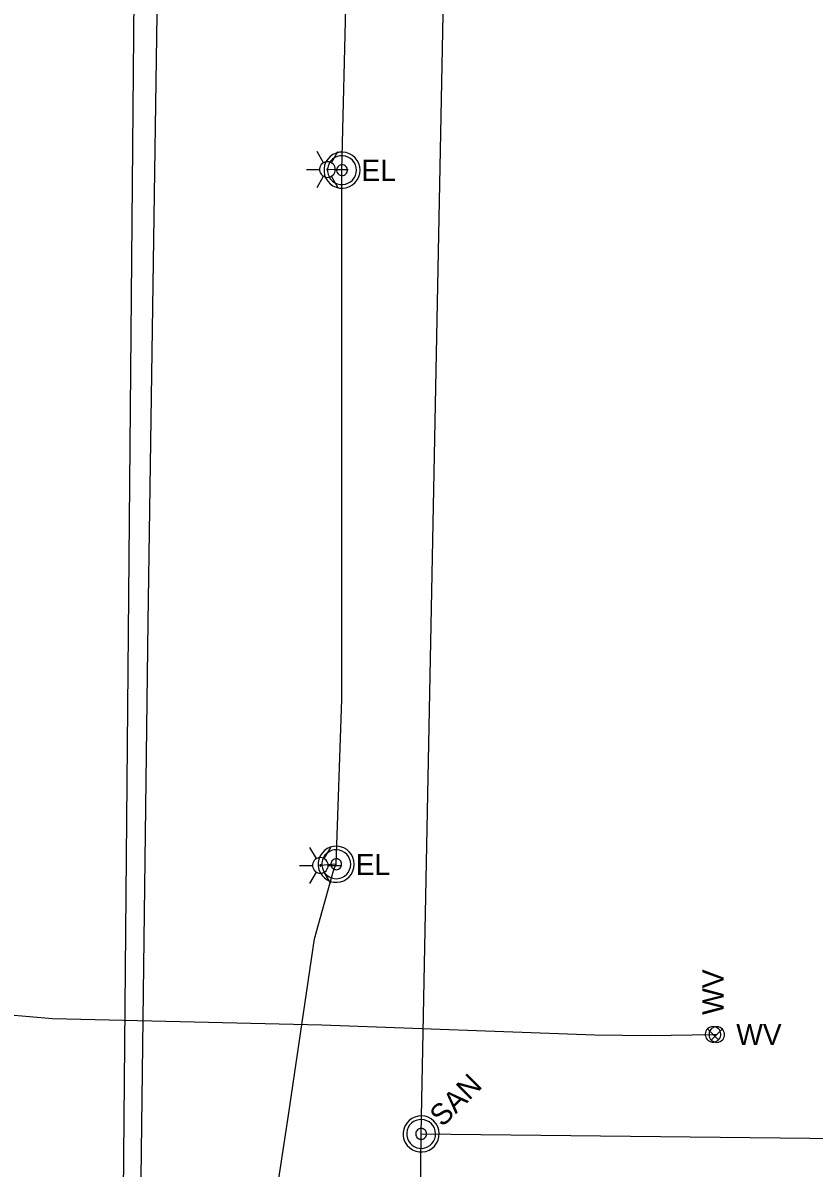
# Model space of a CAD drawing. Extents: x 600849 to 606371, y 330010 to 403088.
# Drawn here: x 601984.6 to 602129.2, y 358872.3 to 359081.7 of the extents above; entities that cross this region are included whole.
import ezdxf

# ---------------------------------------------------------------- set-up
doc = ezdxf.new("R2010")
doc.units = 0
for name, color, linetype in [('E_LTG', 7, 'Continuous'), ('E_LTG_CID', 7, 'Continuous'), ('E_UTL_E', 7, 'Continuous'), ('E_UTL_E_UG', 7, 'Continuous'), ('E_UTL_SAN', 7, 'Continuous'), ('E_UTL_SAN_UG', 7, 'Continuous'), ('E_UTL_T_UG', 7, 'Continuous'), ('E_UTL_W', 7, 'Continuous'), ('E_UTL_W_UG', 7, 'Continuous')]:
    doc.layers.add(name, color=color, linetype=linetype)

msp = doc.modelspace()

# ---------------------------------------------------------------- linework, layer by layer
at = {"layer": 'E_LTG'}
for points in [[(602039.57, 359056.13), (602038.38, 359058.19)], [(602041, 359056.13), (602042.19, 359058.19)], [(602041.71, 359054.89), (602041.69, 359055.16), (602041.61, 359055.42), (602041.49, 359055.66), (602041.32, 359055.88), (602041.11, 359056.06), (602040.88, 359056.19), (602040.62, 359056.28), (602040.35, 359056.32), (602040.08, 359056.31), (602039.82, 359056.24), (602039.57, 359056.13), (602039.35, 359055.97), (602039.16, 359055.78), (602039.02, 359055.55), (602038.91, 359055.29), (602038.86, 359055.03), (602038.86, 359054.76), (602038.91, 359054.49), (602039.02, 359054.24), (602039.16, 359054.01), (602039.35, 359053.81), (602039.57, 359053.65), (602039.82, 359053.54), (602040.08, 359053.48), (602040.35, 359053.46), (602040.62, 359053.5), (602040.88, 359053.59), (602041.11, 359053.73), (602041.32, 359053.91), (602041.49, 359054.12), (602041.61, 359054.36), (602041.69, 359054.62), (602041.71, 359054.89)], [(602041.71, 359054.89), (602041.69, 359055.16), (602041.61, 359055.42), (602041.49, 359055.66), (602041.32, 359055.88), (602041.11, 359056.06), (602040.88, 359056.19), (602040.62, 359056.28), (602040.35, 359056.32), (602040.08, 359056.31), (602039.82, 359056.24), (602039.57, 359056.13), (602039.35, 359055.97), (602039.16, 359055.78), (602039.02, 359055.55), (602038.91, 359055.29), (602038.86, 359055.03), (602038.86, 359054.76), (602038.91, 359054.49), (602039.02, 359054.24), (602039.16, 359054.01), (602039.35, 359053.81), (602039.57, 359053.65), (602039.82, 359053.54), (602040.08, 359053.48), (602040.35, 359053.46), (602040.62, 359053.5), (602040.88, 359053.59), (602041.11, 359053.73), (602041.32, 359053.91), (602041.49, 359054.12), (602041.61, 359054.36), (602041.69, 359054.62), (602041.71, 359054.89)], [(602041.71, 359054.89), (602041.69, 359055.16), (602041.61, 359055.42), (602041.49, 359055.66), (602041.32, 359055.88), (602041.11, 359056.06), (602040.88, 359056.19), (602040.62, 359056.28), (602040.35, 359056.32), (602040.08, 359056.31), (602039.82, 359056.24), (602039.57, 359056.13), (602039.35, 359055.97), (602039.16, 359055.78), (602039.02, 359055.55), (602038.91, 359055.29), (602038.86, 359055.03), (602038.86, 359054.76), (602038.91, 359054.49), (602039.02, 359054.24), (602039.16, 359054.01), (602039.35, 359053.81), (602039.57, 359053.65), (602039.82, 359053.54), (602040.08, 359053.48), (602040.35, 359053.46), (602040.62, 359053.5), (602040.88, 359053.59), (602041.11, 359053.73), (602041.32, 359053.91), (602041.49, 359054.12), (602041.61, 359054.36), (602041.69, 359054.62), (602041.71, 359054.89)], [(602036.48, 359054.89), (602038.86, 359054.89)], [(602038.38, 359051.59), (602039.57, 359053.65)], [(602040.4, 359054.89), (602040.4, 359054.91), (602040.4, 359054.94), (602040.39, 359054.96), (602040.37, 359054.97), (602040.35, 359054.99), (602040.34, 359055), (602040.31, 359055.01), (602040.29, 359055.01), (602040.27, 359055.01), (602040.25, 359055), (602040.23, 359055), (602040.21, 359054.98), (602040.19, 359054.97), (602040.18, 359054.95), (602040.17, 359054.93), (602040.17, 359054.9), (602040.17, 359054.88), (602040.17, 359054.86), (602040.18, 359054.84), (602040.19, 359054.82), (602040.21, 359054.8), (602040.23, 359054.79), (602040.25, 359054.78), (602040.27, 359054.77), (602040.29, 359054.77), (602040.31, 359054.78), (602040.34, 359054.78), (602040.35, 359054.79), (602040.37, 359054.81), (602040.39, 359054.83), (602040.4, 359054.85), (602040.4, 359054.87), (602040.4, 359054.89)], [(602042.19, 359051.59), (602041, 359053.65)], [(602041.71, 359054.89), (602044.1, 359054.89)], [(602038.28, 358928.91), (602037.09, 358930.97)], [(602039.71, 358928.91), (602040.9, 358930.97)], [(602040.42, 358927.67), (602040.4, 358927.94), (602040.32, 358928.2), (602040.2, 358928.44), (602040.03, 358928.66), (602039.82, 358928.84), (602039.59, 358928.97), (602039.33, 358929.06), (602039.06, 358929.1), (602038.79, 358929.09), (602038.53, 358929.02), (602038.28, 358928.91), (602038.06, 358928.75), (602037.87, 358928.56), (602037.73, 358928.33), (602037.62, 358928.07), (602037.57, 358927.81), (602037.57, 358927.54), (602037.62, 358927.27), (602037.73, 358927.02), (602037.87, 358926.79), (602038.06, 358926.59), (602038.28, 358926.43), (602038.53, 358926.32), (602038.79, 358926.26), (602039.06, 358926.24), (602039.33, 358926.28), (602039.59, 358926.37), (602039.82, 358926.51), (602040.03, 358926.69), (602040.2, 358926.9), (602040.32, 358927.14), (602040.4, 358927.4), (602040.42, 358927.67)], [(602040.42, 358927.67), (602040.4, 358927.94), (602040.32, 358928.2), (602040.2, 358928.44), (602040.03, 358928.66), (602039.82, 358928.84), (602039.59, 358928.97), (602039.33, 358929.06), (602039.06, 358929.1), (602038.79, 358929.09), (602038.53, 358929.02), (602038.28, 358928.91), (602038.06, 358928.75), (602037.87, 358928.56), (602037.73, 358928.33), (602037.62, 358928.07), (602037.57, 358927.81), (602037.57, 358927.54), (602037.62, 358927.27), (602037.73, 358927.02), (602037.87, 358926.79), (602038.06, 358926.59), (602038.28, 358926.43), (602038.53, 358926.32), (602038.79, 358926.26), (602039.06, 358926.24), (602039.33, 358926.28), (602039.59, 358926.37), (602039.82, 358926.51), (602040.03, 358926.69), (602040.2, 358926.9), (602040.32, 358927.14), (602040.4, 358927.4), (602040.42, 358927.67)], [(602040.42, 358927.67), (602040.4, 358927.94), (602040.32, 358928.2), (602040.2, 358928.44), (602040.03, 358928.66), (602039.82, 358928.84), (602039.59, 358928.97), (602039.33, 358929.06), (602039.06, 358929.1), (602038.79, 358929.09), (602038.53, 358929.02), (602038.28, 358928.91), (602038.06, 358928.75), (602037.87, 358928.56), (602037.73, 358928.33), (602037.62, 358928.07), (602037.57, 358927.81), (602037.57, 358927.54), (602037.62, 358927.27), (602037.73, 358927.02), (602037.87, 358926.79), (602038.06, 358926.59), (602038.28, 358926.43), (602038.53, 358926.32), (602038.79, 358926.26), (602039.06, 358926.24), (602039.33, 358926.28), (602039.59, 358926.37), (602039.82, 358926.51), (602040.03, 358926.69), (602040.2, 358926.9), (602040.32, 358927.14), (602040.4, 358927.4), (602040.42, 358927.67)], [(602035.19, 358927.67), (602037.57, 358927.67)], [(602037.09, 358924.37), (602038.28, 358926.43)], [(602039.12, 358927.67), (602039.11, 358927.69), (602039.11, 358927.72), (602039.1, 358927.74), (602039.08, 358927.75), (602039.06, 358927.77), (602039.05, 358927.78), (602039.02, 358927.79), (602039, 358927.79), (602038.98, 358927.79), (602038.96, 358927.78), (602038.94, 358927.78), (602038.92, 358927.76), (602038.9, 358927.75), (602038.89, 358927.73), (602038.88, 358927.71), (602038.88, 358927.68), (602038.88, 358927.66), (602038.88, 358927.64), (602038.89, 358927.62), (602038.9, 358927.6), (602038.92, 358927.58), (602038.94, 358927.57), (602038.96, 358927.56), (602038.98, 358927.55), (602039, 358927.55), (602039.02, 358927.56), (602039.05, 358927.56), (602039.06, 358927.58), (602039.08, 358927.59), (602039.1, 358927.61), (602039.11, 358927.63), (602039.11, 358927.65), (602039.12, 358927.67)], [(602040.9, 358924.37), (602039.71, 358926.43)], [(602040.42, 358927.67), (602042.81, 358927.67)]]:
    msp.add_lwpolyline(points, dxfattribs=at)
at = {"layer": 'E_LTG_CID'}
msp.add_lwpolyline([(602029.68, 358261.02), (602031.22, 358372.23), (602029.42, 358410.79), (602029.4, 358411.7), (602028.49, 358444.53), (602024.86, 358545.16), (602023.91, 358565.14), (602024.41, 358606.9), (602027.84, 358723.31), (602029.15, 358745.89), (602029.12, 358746.84), (602028.98, 358747.8), (602028.84, 358790.53), (602027.6, 358845.62), (602033.16, 358882.01), (602037.93, 358914.24), (602041.47, 358926.94), (602041.89, 358927.88), (602042.89, 358957.98), (602042.93, 359036.97), (602042.94, 359054.77), (602043.69, 359086.99)], dxfattribs=at)
at = {"layer": 'E_UTL_E'}
for points in [[(602046.24, 359054.77), (602046.18, 359055.39), (602046, 359056), (602045.72, 359056.55), (602045.33, 359057.05), (602044.85, 359057.46), (602044.31, 359057.77), (602043.72, 359057.98), (602043.1, 359058.07), (602042.47, 359058.04), (602041.86, 359057.89), (602041.29, 359057.63), (602040.78, 359057.26), (602040.35, 359056.81), (602040.01, 359056.28), (602039.77, 359055.7), (602039.66, 359055.08), (602039.66, 359054.46), (602039.77, 359053.84), (602040.01, 359053.26), (602040.35, 359052.73), (602040.78, 359052.28), (602041.29, 359051.91), (602041.86, 359051.65), (602042.47, 359051.5), (602043.1, 359051.47), (602043.72, 359051.56), (602044.31, 359051.77), (602044.85, 359052.08), (602045.33, 359052.49), (602045.72, 359052.99), (602046, 359053.54), (602046.18, 359054.15), (602046.24, 359054.77)], [(602046.24, 359054.77), (602046.18, 359055.39), (602046, 359056), (602045.72, 359056.55), (602045.33, 359057.05), (602044.85, 359057.46), (602044.31, 359057.77), (602043.72, 359057.98), (602043.1, 359058.07), (602042.47, 359058.04), (602041.86, 359057.89), (602041.29, 359057.63), (602040.78, 359057.26), (602040.35, 359056.81), (602040.01, 359056.28), (602039.77, 359055.7), (602039.66, 359055.08), (602039.66, 359054.46), (602039.77, 359053.84), (602040.01, 359053.26), (602040.35, 359052.73), (602040.78, 359052.28), (602041.29, 359051.91), (602041.86, 359051.65), (602042.47, 359051.5), (602043.1, 359051.47), (602043.72, 359051.56), (602044.31, 359051.77), (602044.85, 359052.08), (602045.33, 359052.49), (602045.72, 359052.99), (602046, 359053.54), (602046.18, 359054.15), (602046.24, 359054.77)], [(602045.58, 359054.77), (602045.53, 359055.27), (602045.39, 359055.75), (602045.16, 359056.2), (602044.85, 359056.59), (602044.47, 359056.92), (602044.04, 359057.17), (602043.56, 359057.34), (602043.07, 359057.41), (602042.56, 359057.38), (602042.08, 359057.26), (602041.62, 359057.06), (602041.21, 359056.77), (602040.87, 359056.4), (602040.59, 359055.98), (602040.41, 359055.51), (602040.31, 359055.02), (602040.31, 359054.52), (602040.41, 359054.03), (602040.59, 359053.56), (602040.87, 359053.14), (602041.21, 359052.77), (602041.62, 359052.48), (602042.08, 359052.28), (602042.56, 359052.16), (602043.07, 359052.13), (602043.56, 359052.2), (602044.04, 359052.37), (602044.47, 359052.62), (602044.85, 359052.95), (602045.16, 359053.34), (602045.39, 359053.79), (602045.53, 359054.27), (602045.58, 359054.77)], [(602045.58, 359054.77), (602045.53, 359055.27), (602045.39, 359055.75), (602045.16, 359056.2), (602044.85, 359056.59), (602044.47, 359056.92), (602044.04, 359057.17), (602043.56, 359057.34), (602043.07, 359057.41), (602042.56, 359057.38), (602042.08, 359057.26), (602041.62, 359057.06), (602041.21, 359056.77), (602040.87, 359056.4), (602040.59, 359055.98), (602040.41, 359055.51), (602040.31, 359055.02), (602040.31, 359054.52), (602040.41, 359054.03), (602040.59, 359053.56), (602040.87, 359053.14), (602041.21, 359052.77), (602041.62, 359052.48), (602042.08, 359052.28), (602042.56, 359052.16), (602043.07, 359052.13), (602043.56, 359052.2), (602044.04, 359052.37), (602044.47, 359052.62), (602044.85, 359052.95), (602045.16, 359053.34), (602045.39, 359053.79), (602045.53, 359054.27), (602045.58, 359054.77)], [(602043.93, 359054.77), (602043.91, 359054.96), (602043.86, 359055.14), (602043.77, 359055.31), (602043.66, 359055.45), (602043.51, 359055.58), (602043.35, 359055.67), (602043.17, 359055.73), (602042.99, 359055.76), (602042.8, 359055.75), (602042.62, 359055.71), (602042.45, 359055.63), (602042.29, 359055.52), (602042.16, 359055.38), (602042.06, 359055.22), (602041.99, 359055.05), (602041.96, 359054.86), (602041.96, 359054.68), (602041.99, 359054.49), (602042.06, 359054.32), (602042.16, 359054.16), (602042.29, 359054.02), (602042.45, 359053.91), (602042.62, 359053.83), (602042.8, 359053.79), (602042.99, 359053.78), (602043.17, 359053.81), (602043.35, 359053.87), (602043.51, 359053.96), (602043.66, 359054.09), (602043.77, 359054.23), (602043.86, 359054.4), (602043.91, 359054.58), (602043.93, 359054.77)], [(602043.93, 359054.77), (602043.91, 359054.96), (602043.86, 359055.14), (602043.77, 359055.31), (602043.66, 359055.45), (602043.51, 359055.58), (602043.35, 359055.67), (602043.17, 359055.73), (602042.99, 359055.76), (602042.8, 359055.75), (602042.62, 359055.71), (602042.45, 359055.63), (602042.29, 359055.52), (602042.16, 359055.38), (602042.06, 359055.22), (602041.99, 359055.05), (602041.96, 359054.86), (602041.96, 359054.68), (602041.99, 359054.49), (602042.06, 359054.32), (602042.16, 359054.16), (602042.29, 359054.02), (602042.45, 359053.91), (602042.62, 359053.83), (602042.8, 359053.79), (602042.99, 359053.78), (602043.17, 359053.81), (602043.35, 359053.87), (602043.51, 359053.96), (602043.66, 359054.09), (602043.77, 359054.23), (602043.86, 359054.4), (602043.91, 359054.58), (602043.93, 359054.77)], [(602045.19, 358927.88), (602045.13, 358928.51), (602044.95, 358929.11), (602044.66, 358929.67), (602044.28, 358930.16), (602043.8, 358930.57), (602043.26, 358930.89), (602042.67, 358931.09), (602042.04, 358931.18), (602041.42, 358931.15), (602040.81, 358931), (602040.24, 358930.74), (602039.73, 358930.38), (602039.29, 358929.92), (602038.95, 358929.4), (602038.72, 358928.81), (602038.6, 358928.2), (602038.6, 358927.57), (602038.72, 358926.95), (602038.95, 358926.37), (602039.29, 358925.84), (602039.73, 358925.39), (602040.24, 358925.03), (602040.81, 358924.76), (602041.42, 358924.62), (602042.04, 358924.59), (602042.67, 358924.68), (602043.26, 358924.88), (602043.8, 358925.2), (602044.28, 358925.61), (602044.66, 358926.1), (602044.95, 358926.66), (602045.13, 358927.26), (602045.19, 358927.88)], [(602045.19, 358927.88), (602045.13, 358928.51), (602044.95, 358929.11), (602044.66, 358929.67), (602044.28, 358930.16), (602043.8, 358930.57), (602043.26, 358930.89), (602042.67, 358931.09), (602042.04, 358931.18), (602041.42, 358931.15), (602040.81, 358931), (602040.24, 358930.74), (602039.73, 358930.38), (602039.29, 358929.92), (602038.95, 358929.4), (602038.72, 358928.81), (602038.6, 358928.2), (602038.6, 358927.57), (602038.72, 358926.95), (602038.95, 358926.37), (602039.29, 358925.84), (602039.73, 358925.39), (602040.24, 358925.03), (602040.81, 358924.76), (602041.42, 358924.62), (602042.04, 358924.59), (602042.67, 358924.68), (602043.26, 358924.88), (602043.8, 358925.2), (602044.28, 358925.61), (602044.66, 358926.1), (602044.95, 358926.66), (602045.13, 358927.26), (602045.19, 358927.88)], [(602044.53, 358927.88), (602044.48, 358928.38), (602044.34, 358928.86), (602044.11, 358929.31), (602043.8, 358929.71), (602043.42, 358930.03), (602042.98, 358930.28), (602042.51, 358930.45), (602042.01, 358930.52), (602041.51, 358930.5), (602041.02, 358930.38), (602040.57, 358930.17), (602040.16, 358929.88), (602039.81, 358929.52), (602039.54, 358929.09), (602039.35, 358928.63), (602039.26, 358928.13), (602039.26, 358927.63), (602039.35, 358927.14), (602039.54, 358926.67), (602039.81, 358926.25), (602040.16, 358925.89), (602040.57, 358925.6), (602041.02, 358925.39), (602041.51, 358925.27), (602042.01, 358925.25), (602042.51, 358925.32), (602042.98, 358925.48), (602043.42, 358925.73), (602043.8, 358926.06), (602044.11, 358926.46), (602044.34, 358926.9), (602044.48, 358927.38), (602044.53, 358927.88)], [(602044.53, 358927.88), (602044.48, 358928.38), (602044.34, 358928.86), (602044.11, 358929.31), (602043.8, 358929.71), (602043.42, 358930.03), (602042.98, 358930.28), (602042.51, 358930.45), (602042.01, 358930.52), (602041.51, 358930.5), (602041.02, 358930.38), (602040.57, 358930.17), (602040.16, 358929.88), (602039.81, 358929.52), (602039.54, 358929.09), (602039.35, 358928.63), (602039.26, 358928.13), (602039.26, 358927.63), (602039.35, 358927.14), (602039.54, 358926.67), (602039.81, 358926.25), (602040.16, 358925.89), (602040.57, 358925.6), (602041.02, 358925.39), (602041.51, 358925.27), (602042.01, 358925.25), (602042.51, 358925.32), (602042.98, 358925.48), (602043.42, 358925.73), (602043.8, 358926.06), (602044.11, 358926.46), (602044.34, 358926.9), (602044.48, 358927.38), (602044.53, 358927.88)], [(602042.88, 358927.88), (602042.86, 358928.07), (602042.81, 358928.25), (602042.72, 358928.42), (602042.6, 358928.57), (602042.46, 358928.69), (602042.3, 358928.78), (602042.12, 358928.85), (602041.93, 358928.87), (602041.75, 358928.86), (602041.56, 358928.82), (602041.39, 358928.74), (602041.24, 358928.63), (602041.11, 358928.5), (602041.01, 358928.34), (602040.94, 358928.16), (602040.9, 358927.98), (602040.9, 358927.79), (602040.94, 358927.6), (602041.01, 358927.43), (602041.11, 358927.27), (602041.24, 358927.14), (602041.39, 358927.03), (602041.56, 358926.95), (602041.75, 358926.9), (602041.93, 358926.89), (602042.12, 358926.92), (602042.3, 358926.98), (602042.46, 358927.08), (602042.6, 358927.2), (602042.72, 358927.35), (602042.81, 358927.52), (602042.86, 358927.7), (602042.88, 358927.88)], [(602042.88, 358927.88), (602042.86, 358928.07), (602042.81, 358928.25), (602042.72, 358928.42), (602042.6, 358928.57), (602042.46, 358928.69), (602042.3, 358928.78), (602042.12, 358928.85), (602041.93, 358928.87), (602041.75, 358928.86), (602041.56, 358928.82), (602041.39, 358928.74), (602041.24, 358928.63), (602041.11, 358928.5), (602041.01, 358928.34), (602040.94, 358928.16), (602040.9, 358927.98), (602040.9, 358927.79), (602040.94, 358927.6), (602041.01, 358927.43), (602041.11, 358927.27), (602041.24, 358927.14), (602041.39, 358927.03), (602041.56, 358926.95), (602041.75, 358926.9), (602041.93, 358926.89), (602042.12, 358926.92), (602042.3, 358926.98), (602042.46, 358927.08), (602042.6, 358927.2), (602042.72, 358927.35), (602042.81, 358927.52), (602042.86, 358927.7), (602042.88, 358927.88)]]:
    msp.add_lwpolyline(points, dxfattribs=at)
at = {"layer": 'E_UTL_E_UG'}
for points in [[(602042.94, 359054.77), (602040.29, 359054.89)], [(602041.89, 358927.88), (602039, 358927.67)]]:
    msp.add_lwpolyline(points, dxfattribs=at)
at = {"layer": 'E_UTL_SAN'}
for points in [[(602059.75, 358880.92), (602059.27, 358881.32), (602058.72, 358881.62), (602058.12, 358881.81), (602057.49, 358881.88), (602056.87, 358881.84), (602056.26, 358881.68), (602055.7, 358881.4), (602055.2, 358881.03), (602054.77, 358880.56), (602054.45, 358880.03), (602054.23, 358879.44), (602054.12, 358878.82), (602054.14, 358878.19), (602054.27, 358877.58), (602054.52, 358877), (602054.87, 358876.48), (602055.32, 358876.04), (602055.83, 358875.69), (602056.41, 358875.44), (602057.02, 358875.31), (602057.65, 358875.29), (602058.27, 358875.4), (602058.86, 358875.62), (602059.39, 358875.94), (602059.86, 358876.36), (602060.23, 358876.87), (602060.51, 358877.43), (602060.67, 358878.04), (602060.72, 358878.66), (602060.64, 358879.29), (602060.45, 358879.88), (602060.15, 358880.43), (602059.75, 358880.92)], [(602059.28, 358880.45), (602058.9, 358880.77), (602058.46, 358881.01), (602057.98, 358881.16), (602057.48, 358881.22), (602056.98, 358881.19), (602056.49, 358881.06), (602056.04, 358880.84), (602055.64, 358880.54), (602055.3, 358880.17), (602055.04, 358879.74), (602054.87, 358879.27), (602054.78, 358878.77), (602054.79, 358878.27), (602054.9, 358877.78), (602055.1, 358877.32), (602055.38, 358876.9), (602055.74, 358876.55), (602056.15, 358876.27), (602056.61, 358876.07), (602057.1, 358875.96), (602057.6, 358875.95), (602058.1, 358876.03), (602058.57, 358876.21), (602059, 358876.47), (602059.37, 358876.81), (602059.67, 358877.21), (602059.89, 358877.66), (602060.02, 358878.15), (602060.06, 358878.65), (602060, 358879.15), (602059.84, 358879.62), (602059.6, 358880.06), (602059.28, 358880.45)], [(602058.12, 358879.28), (602057.97, 358879.4), (602057.81, 358879.49), (602057.63, 358879.55), (602057.44, 358879.57), (602057.25, 358879.56), (602057.07, 358879.51), (602056.9, 358879.43), (602056.75, 358879.32), (602056.62, 358879.18), (602056.53, 358879.02), (602056.46, 358878.84), (602056.43, 358878.65), (602056.43, 358878.47), (602056.47, 358878.28), (602056.55, 358878.11), (602056.65, 358877.95), (602056.79, 358877.82), (602056.94, 358877.72), (602057.11, 358877.64), (602057.3, 358877.6), (602057.49, 358877.6), (602057.67, 358877.63), (602057.85, 358877.69), (602058.01, 358877.79), (602058.15, 358877.92), (602058.26, 358878.07), (602058.34, 358878.24), (602058.39, 358878.42), (602058.41, 358878.61), (602058.38, 358878.79), (602058.33, 358878.97), (602058.24, 358879.14), (602058.12, 358879.28)]]:
    msp.add_lwpolyline(points, dxfattribs=at)
at = {"layer": 'E_UTL_SAN_UG'}
for p, q in [((602057.42, 358878.58), (602063.93, 359208.58)), ((602002.51, 358811.6), (602005.68, 359163.83)), ((602054.44, 358663.93), (602057.42, 358878.58)), ((602057.42, 358878.58), (602314.22, 358875.86))]:
    msp.add_line(p, q, dxfattribs=at)
at = {"layer": 'E_UTL_T_UG'}
msp.add_lwpolyline([(601985.65, 357358.94), (601986.41, 357428.06), (601986.4, 357429.65), (601987.2, 357516.23), (601986.05, 357577.09), (601985.73, 357579.2), (601987.74, 357645.92), (601988.78, 357774.04), (601990.43, 357844.45), (601989.94, 357872.74), (601990.02, 357983.07), (601991.58, 358034.88), (601991.92, 358081.98), (601991.29, 358126.56), (601994.66, 358223.18), (601998.9, 358359.09), (602001.28, 358506.91), (602006.48, 358656.57), (602005.15, 358789.69), (602005.22, 358791.32), (602005.47, 358807.7), (602007.51, 358972.14), (602009.77, 359124.48)], dxfattribs=at)
at = {"layer": 'E_UTL_W'}
for points in [[(602110.77, 358898.22), (602110.5, 358898.19), (602110.24, 358898.12), (602109.99, 358897.99), (602109.78, 358897.82), (602109.6, 358897.62), (602109.47, 358897.38), (602109.38, 358897.13), (602109.34, 358896.86), (602109.35, 358896.59), (602109.42, 358896.33), (602109.53, 358896.08), (602109.69, 358895.86), (602109.88, 358895.67), (602110.11, 358895.52), (602110.36, 358895.42), (602110.63, 358895.37), (602110.9, 358895.37), (602111.17, 358895.42), (602111.42, 358895.52), (602111.65, 358895.67), (602111.84, 358895.86), (602112, 358896.08), (602112.11, 358896.33), (602112.18, 358896.59), (602112.19, 358896.86), (602112.15, 358897.13), (602112.06, 358897.38), (602111.93, 358897.62), (602111.75, 358897.82), (602111.54, 358897.99), (602111.3, 358898.12), (602111.04, 358898.19), (602110.77, 358898.22)], [(602111.77, 358895.78), (602109.76, 358897.8)], [(602112.87, 358896.75), (602112.85, 358897.02), (602112.77, 358897.28), (602112.65, 358897.52), (602112.48, 358897.74), (602112.27, 358897.91), (602112.04, 358898.05), (602111.78, 358898.14), (602111.51, 358898.18), (602111.24, 358898.16), (602110.98, 358898.1), (602110.73, 358897.99), (602110.51, 358897.83), (602110.33, 358897.63), (602110.18, 358897.41), (602110.08, 358897.15), (602110.03, 358896.89), (602110.03, 358896.62), (602110.08, 358896.35), (602110.18, 358896.1), (602110.33, 358895.87), (602110.51, 358895.67), (602110.73, 358895.52), (602110.98, 358895.4), (602111.24, 358895.34), (602111.51, 358895.33), (602111.78, 358895.37), (602112.04, 358895.46), (602112.27, 358895.59), (602112.48, 358895.77), (602112.65, 358895.98), (602112.77, 358896.22), (602112.85, 358896.48), (602112.87, 358896.75)], [(602110.44, 358895.74), (602112.45, 358897.76)]]:
    msp.add_lwpolyline(points, dxfattribs=at)
at = {"layer": 'E_UTL_W_UG'}
msp.add_lwpolyline([(601971.75, 358900.67), (601983.02, 358900.27), (601990, 358899.71), (602039.26, 358898.5), (602089.14, 358896.73), (602099.26, 358896.58), (602110.77, 358896.79), (602111.45, 358896.75)], dxfattribs=at)

# ---------------------------------------------------------------- texts
at = {"layer": 'E_UTL_E'}
for p in [(602046.5, 359052.82), (602046.5, 359052.82), (602045.45, 358925.94), (602045.45, 358925.94)]:
    msp.add_text('EL', height=3.849, dxfattribs=at).set_placement(p)
at = {"layer": 'E_UTL_SAN'}
msp.add_text('SAN', height=3.849, rotation=45, dxfattribs=at).set_placement((602061.31, 358879.73))
at = {"layer": 'E_UTL_W'}
msp.add_text('WV', height=3.85, rotation=90, dxfattribs=at).set_placement((602112.69, 358900.36))
msp.add_text('WV', height=3.85, dxfattribs=at).set_placement((602115.01, 358894.83))

doc.saveas('drawing.dxf')
